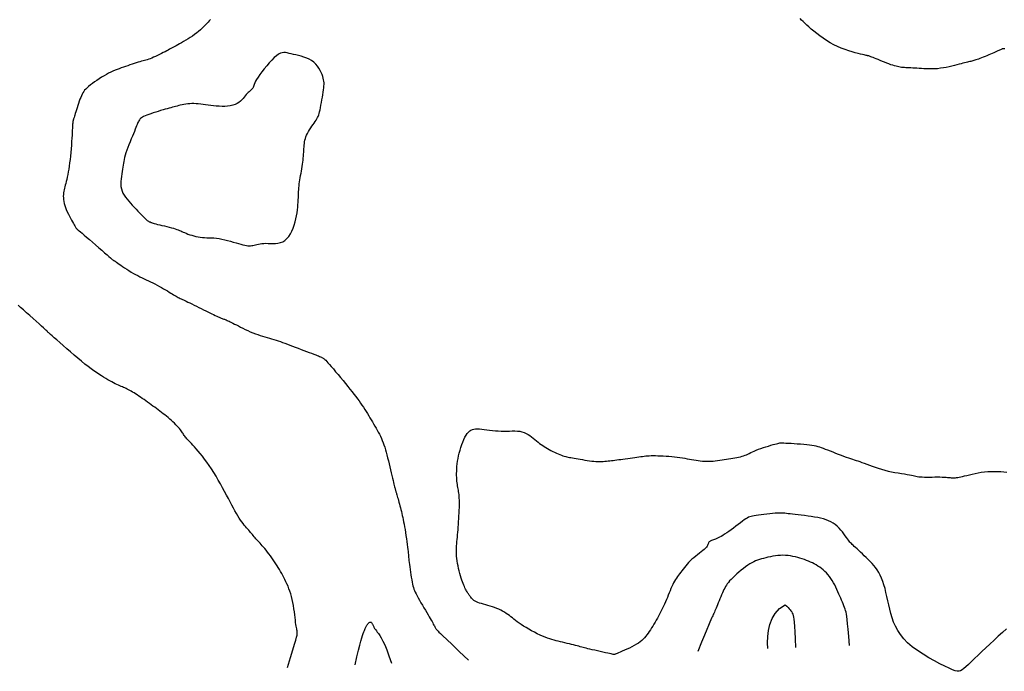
# Model space of a CAD drawing. Header units: millimetres. Extents: x 32690613 to 32693367, y 5343692 to 5344708.
# Tile 322 of 656: x 32692872 to 32692900, y 5343700 to 5343719. Entities that reach past the tile are written whole.
import ezdxf

# ---------------------------------------------------------------- set-up
doc = ezdxf.new("R2010")
doc.units = ezdxf.units.MM
doc.header["$LTSCALE"] = 20
for name, color, linetype in [('02-DGM_HL_493.00', 102, 'Continuous'), ('02-DGM_HL_493.50', 112, 'Continuous'), ('02-DGM_HL_494.00', 122, 'Continuous')]:
    doc.layers.add(name, color=color, linetype=linetype)

msp = doc.modelspace()

# ---------------------------------------------------------------- linework, layer by layer
at = {"layer": '02-DGM_HL_493.00', "elevation": 493, "flags": 128}
for points in [[(32692893.551, 5343701.006), (32692893.548, 5343701.177), (32692893.554, 5343701.354), (32692893.574, 5343701.532), (32692893.614, 5343701.707), (32692893.677, 5343701.874), (32692893.769, 5343702.027), (32692893.894, 5343702.163), (32692894.057, 5343702.277)], [(32692894.057, 5343702.277), (32692894.103, 5343702.235), (32692894.141, 5343702.197), (32692894.174, 5343702.162), (32692894.202, 5343702.13), (32692894.225, 5343702.099), (32692894.245, 5343702.069), (32692894.261, 5343702.037), (32692894.276, 5343702.004), (32692894.288, 5343701.967), (32692894.299, 5343701.919), (32692894.309, 5343701.855), (32692894.318, 5343701.767), (32692894.327, 5343701.648), (32692894.336, 5343701.492), (32692894.346, 5343701.291), (32692894.356, 5343701.038)], [(32692881.616, 5343700.54), (32692881.665, 5343700.769), (32692881.708, 5343700.957), (32692881.745, 5343701.107), (32692881.777, 5343701.226), (32692881.804, 5343701.319), (32692881.828, 5343701.39), (32692881.847, 5343701.445), (32692881.864, 5343701.489), (32692881.879, 5343701.526), (32692881.892, 5343701.558), (32692881.903, 5343701.586), (32692881.913, 5343701.61), (32692881.923, 5343701.631), (32692881.933, 5343701.651), (32692881.942, 5343701.669), (32692881.953, 5343701.686), (32692881.965, 5343701.704), (32692881.977, 5343701.721), (32692881.99, 5343701.737), (32692882.004, 5343701.751), (32692882.018, 5343701.762), (32692882.032, 5343701.77), (32692882.045, 5343701.774), (32692882.058, 5343701.774), (32692882.071, 5343701.768), (32692882.083, 5343701.758), (32692882.094, 5343701.745), (32692882.104, 5343701.728), (32692882.114, 5343701.71), (32692882.124, 5343701.692), (32692882.132, 5343701.673), (32692882.141, 5343701.655), (32692882.148, 5343701.639), (32692882.156, 5343701.624), (32692882.165, 5343701.609), (32692882.176, 5343701.592), (32692882.189, 5343701.572), (32692882.206, 5343701.548), (32692882.227, 5343701.519), (32692882.253, 5343701.484), (32692882.284, 5343701.441), (32692882.321, 5343701.386), (32692882.364, 5343701.316), (32692882.412, 5343701.225), (32692882.466, 5343701.111), (32692882.525, 5343700.968), (32692882.59, 5343700.793), (32692882.66, 5343700.581)]]:
    msp.add_lwpolyline(points, dxfattribs=at)
at = {"layer": '02-DGM_HL_493.50', "elevation": 493.5, "flags": 128}
for points in [[(32692877.422, 5343719.216), (32692877.389, 5343719.18), (32692877.354, 5343719.143), (32692877.316, 5343719.102), (32692877.275, 5343719.06), (32692877.231, 5343719.016), (32692877.185, 5343718.97), (32692877.135, 5343718.924), (32692877.082, 5343718.878), (32692877.026, 5343718.832), (32692876.966, 5343718.786), (32692876.904, 5343718.742), (32692876.84, 5343718.699), (32692876.775, 5343718.657), (32692876.71, 5343718.618), (32692876.647, 5343718.581), (32692876.586, 5343718.546), (32692876.53, 5343718.515), (32692876.478, 5343718.486), (32692876.432, 5343718.461), (32692876.39, 5343718.438), (32692876.352, 5343718.417), (32692876.316, 5343718.397), (32692876.28, 5343718.378), (32692876.243, 5343718.358), (32692876.203, 5343718.337), (32692876.16, 5343718.315), (32692876.112, 5343718.289), (32692876.06, 5343718.262), (32692876.005, 5343718.234), (32692875.948, 5343718.206), (32692875.891, 5343718.178), (32692875.835, 5343718.151), (32692875.78, 5343718.126), (32692875.729, 5343718.104), (32692875.682, 5343718.086), (32692875.638, 5343718.07), (32692875.596, 5343718.057), (32692875.555, 5343718.045), (32692875.514, 5343718.033), (32692875.473, 5343718.022), (32692875.428, 5343718.01), (32692875.381, 5343717.997), (32692875.329, 5343717.981), (32692875.273, 5343717.964), (32692875.215, 5343717.946), (32692875.154, 5343717.926), (32692875.092, 5343717.905), (32692875.029, 5343717.884), (32692874.966, 5343717.862), (32692874.904, 5343717.84), (32692874.843, 5343717.819), (32692874.782, 5343717.797), (32692874.723, 5343717.774), (32692874.663, 5343717.75), (32692874.602, 5343717.724), (32692874.541, 5343717.696), (32692874.477, 5343717.664), (32692874.412, 5343717.629), (32692874.344, 5343717.591), (32692874.274, 5343717.549), (32692874.204, 5343717.505), (32692874.136, 5343717.459), (32692874.069, 5343717.414), (32692874.007, 5343717.368), (32692873.949, 5343717.325), (32692873.898, 5343717.283), (32692873.853, 5343717.245), (32692873.816, 5343717.208), (32692873.783, 5343717.172), (32692873.755, 5343717.137), (32692873.731, 5343717.099), (32692873.709, 5343717.059), (32692873.688, 5343717.015), (32692873.668, 5343716.966), (32692873.647, 5343716.911), (32692873.626, 5343716.852), (32692873.605, 5343716.79), (32692873.584, 5343716.727), (32692873.564, 5343716.664), (32692873.546, 5343716.604), (32692873.528, 5343716.548), (32692873.513, 5343716.497), (32692873.499, 5343716.454), (32692873.488, 5343716.418), (32692873.478, 5343716.388), (32692873.47, 5343716.363), (32692873.463, 5343716.342), (32692873.457, 5343716.325), (32692873.453, 5343716.311), (32692873.45, 5343716.298), (32692873.447, 5343716.288), (32692873.445, 5343716.278), (32692873.443, 5343716.269), (32692873.442, 5343716.26), (32692873.441, 5343716.252), (32692873.44, 5343716.245), (32692873.439, 5343716.238), (32692873.439, 5343716.23), (32692873.438, 5343716.222), (32692873.437, 5343716.213), (32692873.436, 5343716.199), (32692873.435, 5343716.181), (32692873.434, 5343716.155), (32692873.432, 5343716.121), (32692873.429, 5343716.077), (32692873.426, 5343716.021), (32692873.422, 5343715.952), (32692873.418, 5343715.871), (32692873.412, 5343715.781), (32692873.406, 5343715.684), (32692873.399, 5343715.582), (32692873.391, 5343715.478), (32692873.382, 5343715.372), (32692873.372, 5343715.268), (32692873.361, 5343715.167), (32692873.349, 5343715.071), (32692873.336, 5343714.978), (32692873.322, 5343714.89), (32692873.308, 5343714.807), (32692873.294, 5343714.729), (32692873.279, 5343714.657), (32692873.264, 5343714.591), (32692873.249, 5343714.531), (32692873.235, 5343714.476), (32692873.221, 5343714.425), (32692873.208, 5343714.378), (32692873.196, 5343714.333), (32692873.186, 5343714.289), (32692873.178, 5343714.246), (32692873.171, 5343714.202), (32692873.167, 5343714.156), (32692873.165, 5343714.108), (32692873.167, 5343714.059), (32692873.171, 5343714.008), (32692873.179, 5343713.954), (32692873.191, 5343713.898), (32692873.207, 5343713.84), (32692873.228, 5343713.78), (32692873.252, 5343713.717), (32692873.281, 5343713.653), (32692873.311, 5343713.589), (32692873.343, 5343713.527), (32692873.375, 5343713.467), (32692873.406, 5343713.411), (32692873.434, 5343713.361), (32692873.459, 5343713.316), (32692873.48, 5343713.28), (32692873.496, 5343713.25), (32692873.51, 5343713.226), (32692873.52, 5343713.208), (32692873.529, 5343713.193), (32692873.536, 5343713.181), (32692873.543, 5343713.172), (32692873.55, 5343713.164), (32692873.557, 5343713.157), (32692873.567, 5343713.148), (32692873.581, 5343713.136), (32692873.6, 5343713.12), (32692873.627, 5343713.098), (32692873.662, 5343713.069), (32692873.709, 5343713.03), (32692873.767, 5343712.981), (32692873.839, 5343712.92), (32692873.921, 5343712.849), (32692874.009, 5343712.773), (32692874.101, 5343712.694), (32692874.193, 5343712.614), (32692874.281, 5343712.538), (32692874.361, 5343712.469), (32692874.43, 5343712.408), (32692874.485, 5343712.36), (32692874.528, 5343712.323), (32692874.56, 5343712.295), (32692874.583, 5343712.275), (32692874.598, 5343712.262), (32692874.608, 5343712.253), (32692874.615, 5343712.248), (32692874.619, 5343712.245), (32692874.624, 5343712.242), (32692874.629, 5343712.239), (32692874.637, 5343712.235), (32692874.647, 5343712.229), (32692874.662, 5343712.22), (32692874.682, 5343712.207), (32692874.708, 5343712.19), (32692874.74, 5343712.167), (32692874.781, 5343712.139), (32692874.829, 5343712.106), (32692874.882, 5343712.07), (32692874.94, 5343712.03), (32692875.001, 5343711.99), (32692875.065, 5343711.949), (32692875.13, 5343711.909), (32692875.194, 5343711.871), (32692875.257, 5343711.837), (32692875.32, 5343711.804), (32692875.381, 5343711.774), (32692875.443, 5343711.745), (32692875.504, 5343711.717), (32692875.565, 5343711.688), (32692875.627, 5343711.659), (32692875.69, 5343711.629), (32692875.753, 5343711.597), (32692875.817, 5343711.563), (32692875.881, 5343711.529), (32692875.945, 5343711.494), (32692876.006, 5343711.459), (32692876.066, 5343711.425), (32692876.123, 5343711.391), (32692876.177, 5343711.36), (32692876.227, 5343711.33), (32692876.273, 5343711.302), (32692876.316, 5343711.276), (32692876.356, 5343711.253), (32692876.393, 5343711.231), (32692876.428, 5343711.21), (32692876.46, 5343711.192), (32692876.491, 5343711.175), (32692876.521, 5343711.16), (32692876.55, 5343711.145), (32692876.579, 5343711.131), (32692876.611, 5343711.116), (32692876.645, 5343711.101), (32692876.682, 5343711.083), (32692876.725, 5343711.063), (32692876.773, 5343711.041), (32692876.827, 5343711.014), (32692876.887, 5343710.985), (32692876.952, 5343710.953), (32692877.019, 5343710.92), (32692877.087, 5343710.886), (32692877.156, 5343710.852), (32692877.224, 5343710.818), (32692877.289, 5343710.786), (32692877.351, 5343710.755), (32692877.409, 5343710.726), (32692877.464, 5343710.7), (32692877.515, 5343710.675), (32692877.561, 5343710.653), (32692877.604, 5343710.633), (32692877.643, 5343710.615), (32692877.678, 5343710.599), (32692877.71, 5343710.586), (32692877.737, 5343710.575), (32692877.763, 5343710.565), (32692877.786, 5343710.556), (32692877.809, 5343710.548), (32692877.831, 5343710.54), (32692877.854, 5343710.531), (32692877.877, 5343710.521), (32692877.903, 5343710.51), (32692877.931, 5343710.498), (32692877.961, 5343710.484), (32692877.995, 5343710.467), (32692878.033, 5343710.449), (32692878.075, 5343710.428), (32692878.122, 5343710.404), (32692878.175, 5343710.378), (32692878.233, 5343710.348), (32692878.295, 5343710.316), (32692878.362, 5343710.283), (32692878.432, 5343710.249), (32692878.504, 5343710.215), (32692878.577, 5343710.182), (32692878.65, 5343710.151), (32692878.723, 5343710.122), (32692878.794, 5343710.096), (32692878.864, 5343710.073), (32692878.932, 5343710.052), (32692878.999, 5343710.032), (32692879.065, 5343710.014), (32692879.13, 5343709.996), (32692879.194, 5343709.977), (32692879.258, 5343709.958), (32692879.321, 5343709.938), (32692879.384, 5343709.917), (32692879.448, 5343709.894), (32692879.513, 5343709.87), (32692879.58, 5343709.845), (32692879.65, 5343709.818), (32692879.723, 5343709.791), (32692879.799, 5343709.762), (32692879.879, 5343709.732), (32692879.961, 5343709.702), (32692880.045, 5343709.671), (32692880.128, 5343709.641), (32692880.208, 5343709.612), (32692880.283, 5343709.584), (32692880.353, 5343709.559), (32692880.416, 5343709.535), (32692880.469, 5343709.515), (32692880.514, 5343709.497), (32692880.552, 5343709.481), (32692880.584, 5343709.468), (32692880.61, 5343709.456), (32692880.633, 5343709.445), (32692880.652, 5343709.435), (32692880.668, 5343709.426), (32692880.684, 5343709.417), (32692880.7, 5343709.407), (32692880.717, 5343709.393), (32692880.737, 5343709.376), (32692880.76, 5343709.353), (32692880.79, 5343709.322), (32692880.825, 5343709.283), (32692880.869, 5343709.234), (32692880.921, 5343709.173), (32692880.981, 5343709.102), (32692881.047, 5343709.024), (32692881.116, 5343708.941), (32692881.188, 5343708.854), (32692881.26, 5343708.766), (32692881.331, 5343708.679), (32692881.399, 5343708.595), (32692881.462, 5343708.516), (32692881.522, 5343708.442), (32692881.577, 5343708.371), (32692881.628, 5343708.303), (32692881.677, 5343708.239), (32692881.723, 5343708.176), (32692881.767, 5343708.114), (32692881.809, 5343708.053), (32692881.85, 5343707.992), (32692881.89, 5343707.931), (32692881.929, 5343707.87), (32692881.966, 5343707.81), (32692882.004, 5343707.749), (32692882.04, 5343707.689), (32692882.076, 5343707.629), (32692882.112, 5343707.569), (32692882.147, 5343707.51), (32692882.182, 5343707.451), (32692882.216, 5343707.393), (32692882.249, 5343707.334), (32692882.281, 5343707.275), (32692882.312, 5343707.215), (32692882.342, 5343707.155), (32692882.37, 5343707.094), (32692882.396, 5343707.032), (32692882.421, 5343706.968), (32692882.444, 5343706.903), (32692882.466, 5343706.835), (32692882.488, 5343706.765), (32692882.509, 5343706.691), (32692882.53, 5343706.614), (32692882.551, 5343706.533), (32692882.573, 5343706.447), (32692882.594, 5343706.359), (32692882.616, 5343706.27), (32692882.637, 5343706.182), (32692882.657, 5343706.097), (32692882.675, 5343706.016), (32692882.693, 5343705.941), (32692882.708, 5343705.874), (32692882.722, 5343705.817), (32692882.734, 5343705.769), (32692882.744, 5343705.728), (32692882.753, 5343705.694), (32692882.76, 5343705.665), (32692882.767, 5343705.641), (32692882.773, 5343705.62), (32692882.778, 5343705.601), (32692882.783, 5343705.583), (32692882.788, 5343705.566), (32692882.793, 5343705.548), (32692882.799, 5343705.528), (32692882.805, 5343705.507), (32692882.812, 5343705.483), (32692882.82, 5343705.454), (32692882.829, 5343705.422), (32692882.84, 5343705.384), (32692882.852, 5343705.341), (32692882.865, 5343705.295), (32692882.878, 5343705.245), (32692882.893, 5343705.193), (32692882.907, 5343705.139), (32692882.922, 5343705.084), (32692882.936, 5343705.029), (32692882.95, 5343704.974), (32692882.963, 5343704.918), (32692882.976, 5343704.862), (32692882.989, 5343704.803), (32692883.002, 5343704.742), (32692883.015, 5343704.676), (32692883.028, 5343704.606), (32692883.041, 5343704.531), (32692883.055, 5343704.45), (32692883.069, 5343704.364), (32692883.082, 5343704.277), (32692883.095, 5343704.189), (32692883.108, 5343704.104), (32692883.119, 5343704.022), (32692883.128, 5343703.947), (32692883.137, 5343703.88), (32692883.143, 5343703.822), (32692883.148, 5343703.772), (32692883.152, 5343703.728), (32692883.155, 5343703.687), (32692883.158, 5343703.647), (32692883.162, 5343703.604), (32692883.167, 5343703.557), (32692883.173, 5343703.504), (32692883.18, 5343703.442), (32692883.19, 5343703.373), (32692883.2, 5343703.299), (32692883.212, 5343703.223), (32692883.224, 5343703.146), (32692883.236, 5343703.07), (32692883.249, 5343702.998), (32692883.261, 5343702.933), (32692883.272, 5343702.874), (32692883.284, 5343702.822), (32692883.297, 5343702.774), (32692883.312, 5343702.729), (32692883.329, 5343702.684), (32692883.349, 5343702.638), (32692883.373, 5343702.588), (32692883.402, 5343702.533), (32692883.436, 5343702.472), (32692883.474, 5343702.406), (32692883.515, 5343702.335), (32692883.558, 5343702.263), (32692883.602, 5343702.19), (32692883.644, 5343702.119), (32692883.685, 5343702.05), (32692883.723, 5343701.986), (32692883.757, 5343701.928), (32692883.787, 5343701.876), (32692883.813, 5343701.829), (32692883.836, 5343701.787), (32692883.857, 5343701.75), (32692883.874, 5343701.717), (32692883.89, 5343701.688), (32692883.904, 5343701.662), (32692883.916, 5343701.64), (32692883.928, 5343701.619), (32692883.938, 5343701.601), (32692883.949, 5343701.585), (32692883.959, 5343701.57), (32692883.97, 5343701.555), (32692883.982, 5343701.541), (32692883.995, 5343701.527), (32692884.01, 5343701.511), (32692884.036, 5343701.486), (32692884.081, 5343701.443), (32692884.153, 5343701.374), (32692884.261, 5343701.271), (32692884.415, 5343701.124), (32692884.622, 5343700.926), (32692884.891, 5343700.668)], [(32692900.409, 5343718.376), (32692900.396, 5343718.376), (32692900.384, 5343718.375), (32692900.37, 5343718.374), (32692900.356, 5343718.371), (32692900.34, 5343718.367), (32692900.323, 5343718.362), (32692900.305, 5343718.355), (32692900.284, 5343718.346), (32692900.262, 5343718.336), (32692900.236, 5343718.324), (32692900.207, 5343718.31), (32692900.175, 5343718.295), (32692900.138, 5343718.278), (32692900.097, 5343718.259), (32692900.051, 5343718.238), (32692900.001, 5343718.217), (32692899.948, 5343718.194), (32692899.894, 5343718.172), (32692899.841, 5343718.15), (32692899.788, 5343718.129), (32692899.738, 5343718.109), (32692899.691, 5343718.091), (32692899.65, 5343718.076), (32692899.612, 5343718.062), (32692899.578, 5343718.051), (32692899.547, 5343718.041), (32692899.517, 5343718.032), (32692899.488, 5343718.024), (32692899.46, 5343718.016), (32692899.43, 5343718.009), (32692899.399, 5343718.001), (32692899.366, 5343717.993), (32692899.33, 5343717.984), (32692899.291, 5343717.975), (32692899.247, 5343717.964), (32692899.199, 5343717.952), (32692899.146, 5343717.939), (32692899.088, 5343717.924), (32692899.023, 5343717.907), (32692898.952, 5343717.889), (32692898.877, 5343717.871), (32692898.799, 5343717.853), (32692898.718, 5343717.835), (32692898.635, 5343717.82), (32692898.551, 5343717.807), (32692898.467, 5343717.797), (32692898.384, 5343717.791), (32692898.303, 5343717.789), (32692898.223, 5343717.789), (32692898.146, 5343717.791), (32692898.071, 5343717.794), (32692897.999, 5343717.799), (32692897.931, 5343717.803), (32692897.866, 5343717.808), (32692897.805, 5343717.811), (32692897.749, 5343717.814), (32692897.695, 5343717.817), (32692897.645, 5343717.819), (32692897.597, 5343717.822), (32692897.552, 5343717.824), (32692897.509, 5343717.827), (32692897.467, 5343717.83), (32692897.427, 5343717.835), (32692897.388, 5343717.84), (32692897.348, 5343717.847), (32692897.307, 5343717.856), (32692897.264, 5343717.867), (32692897.219, 5343717.88), (32692897.17, 5343717.895), (32692897.117, 5343717.913), (32692897.059, 5343717.934), (32692896.998, 5343717.958), (32692896.935, 5343717.983), (32692896.871, 5343718.008), (32692896.809, 5343718.034), (32692896.749, 5343718.058), (32692896.694, 5343718.081), (32692896.645, 5343718.101), (32692896.603, 5343718.118), (32692896.567, 5343718.132), (32692896.538, 5343718.143), (32692896.513, 5343718.152), (32692896.493, 5343718.159), (32692896.477, 5343718.164), (32692896.463, 5343718.168), (32692896.452, 5343718.171), (32692896.441, 5343718.173), (32692896.43, 5343718.175), (32692896.416, 5343718.178), (32692896.397, 5343718.182), (32692896.372, 5343718.187), (32692896.338, 5343718.195), (32692896.295, 5343718.205), (32692896.238, 5343718.219), (32692896.168, 5343718.237), (32692896.086, 5343718.258), (32692895.994, 5343718.284), (32692895.894, 5343718.315), (32692895.789, 5343718.351), (32692895.68, 5343718.392), (32692895.57, 5343718.439), (32692895.461, 5343718.491), (32692895.354, 5343718.549), (32692895.251, 5343718.612), (32692895.153, 5343718.678), (32692895.059, 5343718.745), (32692894.971, 5343718.813), (32692894.889, 5343718.88), (32692894.813, 5343718.944), (32692894.744, 5343719.004), (32692894.683, 5343719.059), (32692894.628, 5343719.11), (32692894.579, 5343719.158), (32692894.532, 5343719.205), (32692894.488, 5343719.253)], [(32692879.658, 5343700.463), (32692879.744, 5343700.746), (32692879.811, 5343700.966), (32692879.86, 5343701.132), (32692879.895, 5343701.253), (32692879.917, 5343701.338), (32692879.929, 5343701.396), (32692879.935, 5343701.435), (32692879.936, 5343701.464), (32692879.934, 5343701.49), (32692879.931, 5343701.517), (32692879.926, 5343701.546), (32692879.92, 5343701.577), (32692879.913, 5343701.613), (32692879.906, 5343701.655), (32692879.897, 5343701.704), (32692879.889, 5343701.761), (32692879.881, 5343701.828), (32692879.872, 5343701.903), (32692879.862, 5343701.985), (32692879.852, 5343702.071), (32692879.84, 5343702.16), (32692879.826, 5343702.25), (32692879.81, 5343702.34), (32692879.792, 5343702.427), (32692879.772, 5343702.511), (32692879.749, 5343702.591), (32692879.724, 5343702.667), (32692879.697, 5343702.74), (32692879.669, 5343702.81), (32692879.639, 5343702.877), (32692879.609, 5343702.941), (32692879.579, 5343703.004), (32692879.548, 5343703.064), (32692879.518, 5343703.123), (32692879.486, 5343703.181), (32692879.454, 5343703.237), (32692879.421, 5343703.294), (32692879.388, 5343703.35), (32692879.352, 5343703.406), (32692879.316, 5343703.463), (32692879.278, 5343703.52), (32692879.238, 5343703.578), (32692879.198, 5343703.636), (32692879.157, 5343703.693), (32692879.116, 5343703.748), (32692879.076, 5343703.801), (32692879.036, 5343703.852), (32692878.998, 5343703.9), (32692878.961, 5343703.944), (32692878.925, 5343703.985), (32692878.891, 5343704.023), (32692878.859, 5343704.059), (32692878.828, 5343704.093), (32692878.798, 5343704.125), (32692878.769, 5343704.156), (32692878.742, 5343704.186), (32692878.715, 5343704.216), (32692878.689, 5343704.246), (32692878.664, 5343704.277), (32692878.639, 5343704.307), (32692878.614, 5343704.338), (32692878.587, 5343704.369), (32692878.56, 5343704.401), (32692878.532, 5343704.434), (32692878.502, 5343704.468), (32692878.47, 5343704.504), (32692878.437, 5343704.542), (32692878.403, 5343704.583), (32692878.367, 5343704.627), (32692878.33, 5343704.676), (32692878.292, 5343704.729), (32692878.254, 5343704.787), (32692878.214, 5343704.851), (32692878.173, 5343704.92), (32692878.131, 5343704.996), (32692878.087, 5343705.076), (32692878.042, 5343705.162), (32692877.994, 5343705.253), (32692877.943, 5343705.349), (32692877.89, 5343705.45), (32692877.834, 5343705.556), (32692877.774, 5343705.665), (32692877.713, 5343705.776), (32692877.65, 5343705.887), (32692877.585, 5343705.998), (32692877.52, 5343706.107), (32692877.453, 5343706.212), (32692877.387, 5343706.312), (32692877.321, 5343706.407), (32692877.256, 5343706.495), (32692877.192, 5343706.577), (32692877.13, 5343706.653), (32692877.071, 5343706.723), (32692877.015, 5343706.786), (32692876.963, 5343706.844), (32692876.915, 5343706.896), (32692876.872, 5343706.941), (32692876.834, 5343706.982), (32692876.8, 5343707.018), (32692876.77, 5343707.05), (32692876.743, 5343707.08), (32692876.719, 5343707.107), (32692876.698, 5343707.132), (32692876.679, 5343707.156), (32692876.662, 5343707.181), (32692876.646, 5343707.205), (32692876.63, 5343707.23), (32692876.613, 5343707.256), (32692876.595, 5343707.284), (32692876.575, 5343707.312), (32692876.553, 5343707.343), (32692876.526, 5343707.376), (32692876.496, 5343707.412), (32692876.461, 5343707.449), (32692876.423, 5343707.489), (32692876.382, 5343707.529), (32692876.339, 5343707.57), (32692876.295, 5343707.612), (32692876.248, 5343707.653), (32692876.202, 5343707.693), (32692876.154, 5343707.732), (32692876.107, 5343707.771), (32692876.059, 5343707.808), (32692876.011, 5343707.845), (32692875.962, 5343707.882), (32692875.913, 5343707.918), (32692875.863, 5343707.955), (32692875.812, 5343707.992), (32692875.761, 5343708.03), (32692875.709, 5343708.067), (32692875.657, 5343708.105), (32692875.604, 5343708.143), (32692875.552, 5343708.18), (32692875.501, 5343708.217), (32692875.45, 5343708.252), (32692875.4, 5343708.287), (32692875.352, 5343708.319), (32692875.304, 5343708.351), (32692875.258, 5343708.38), (32692875.214, 5343708.408), (32692875.171, 5343708.434), (32692875.13, 5343708.458), (32692875.09, 5343708.481), (32692875.052, 5343708.501), (32692875.016, 5343708.52), (32692874.981, 5343708.537), (32692874.947, 5343708.553), (32692874.912, 5343708.568), (32692874.877, 5343708.583), (32692874.841, 5343708.599), (32692874.802, 5343708.616), (32692874.762, 5343708.634), (32692874.718, 5343708.655), (32692874.671, 5343708.677), (32692874.621, 5343708.702), (32692874.568, 5343708.729), (32692874.512, 5343708.758), (32692874.454, 5343708.79), (32692874.394, 5343708.825), (32692874.331, 5343708.863), (32692874.266, 5343708.904), (32692874.197, 5343708.948), (32692874.126, 5343708.997), (32692874.05, 5343709.05), (32692873.97, 5343709.109), (32692873.884, 5343709.174), (32692873.793, 5343709.246), (32692873.695, 5343709.325), (32692873.59, 5343709.411), (32692873.482, 5343709.503), (32692873.372, 5343709.597), (32692873.263, 5343709.69), (32692873.159, 5343709.781), (32692873.063, 5343709.866), (32692872.976, 5343709.942), (32692872.902, 5343710.007), (32692872.844, 5343710.059), (32692872.799, 5343710.099), (32692872.766, 5343710.128), (32692872.743, 5343710.148), (32692872.728, 5343710.162), (32692872.719, 5343710.17), (32692872.715, 5343710.174), (32692872.712, 5343710.177), (32692872.71, 5343710.18), (32692872.705, 5343710.185), (32692872.697, 5343710.193), (32692872.684, 5343710.206), (32692872.663, 5343710.226), (32692872.632, 5343710.255), (32692872.589, 5343710.294), (32692872.533, 5343710.345), (32692872.463, 5343710.409), (32692872.381, 5343710.483), (32692872.291, 5343710.563), (32692872.196, 5343710.647), (32692872.102, 5343710.732), (32692872.011, 5343710.812), (32692871.928, 5343710.886), (32692871.855, 5343710.949)], [(32692895.919, 5343701.099), (32692895.896, 5343701.36), (32692895.878, 5343701.566), (32692895.864, 5343701.726), (32692895.851, 5343701.848), (32692895.841, 5343701.939), (32692895.83, 5343702.007), (32692895.82, 5343702.06), (32692895.807, 5343702.106), (32692895.793, 5343702.152), (32692895.776, 5343702.199), (32692895.758, 5343702.248), (32692895.737, 5343702.298), (32692895.715, 5343702.35), (32692895.691, 5343702.405), (32692895.666, 5343702.462), (32692895.639, 5343702.522), (32692895.612, 5343702.585), (32692895.583, 5343702.65), (32692895.553, 5343702.717), (32692895.522, 5343702.784), (32692895.489, 5343702.85), (32692895.454, 5343702.915), (32692895.417, 5343702.978), (32692895.379, 5343703.039), (32692895.338, 5343703.095), (32692895.295, 5343703.148), (32692895.25, 5343703.197), (32692895.204, 5343703.243), (32692895.156, 5343703.286), (32692895.106, 5343703.325), (32692895.056, 5343703.362), (32692895.004, 5343703.397), (32692894.952, 5343703.429), (32692894.898, 5343703.459), (32692894.844, 5343703.487), (32692894.788, 5343703.513), (32692894.731, 5343703.538), (32692894.672, 5343703.561), (32692894.611, 5343703.583), (32692894.549, 5343703.604), (32692894.485, 5343703.625), (32692894.418, 5343703.644), (32692894.351, 5343703.661), (32692894.281, 5343703.677), (32692894.211, 5343703.69), (32692894.139, 5343703.699), (32692894.067, 5343703.706), (32692893.993, 5343703.708), (32692893.919, 5343703.706), (32692893.845, 5343703.7), (32692893.772, 5343703.691), (32692893.699, 5343703.68), (32692893.628, 5343703.666), (32692893.559, 5343703.651), (32692893.492, 5343703.634), (32692893.428, 5343703.618), (32692893.368, 5343703.601), (32692893.311, 5343703.583), (32692893.255, 5343703.564), (32692893.2, 5343703.543), (32692893.146, 5343703.519), (32692893.09, 5343703.491), (32692893.034, 5343703.459), (32692892.974, 5343703.421), (32692892.912, 5343703.378), (32692892.848, 5343703.329), (32692892.783, 5343703.277), (32692892.719, 5343703.223), (32692892.656, 5343703.168), (32692892.597, 5343703.113), (32692892.542, 5343703.06), (32692892.493, 5343703.01), (32692892.45, 5343702.964), (32692892.414, 5343702.922), (32692892.382, 5343702.881), (32692892.355, 5343702.841), (32692892.33, 5343702.802), (32692892.307, 5343702.76), (32692892.286, 5343702.717), (32692892.264, 5343702.669), (32692892.241, 5343702.618), (32692892.217, 5343702.562), (32692892.193, 5343702.505), (32692892.169, 5343702.446), (32692892.145, 5343702.388), (32692892.122, 5343702.33), (32692892.099, 5343702.276), (32692892.078, 5343702.225), (32692892.059, 5343702.179), (32692892.041, 5343702.137), (32692892.024, 5343702.098), (32692892.008, 5343702.062), (32692891.992, 5343702.027), (32692891.977, 5343701.993), (32692891.961, 5343701.958), (32692891.944, 5343701.922), (32692891.926, 5343701.883), (32692891.904, 5343701.835), (32692891.875, 5343701.77), (32692891.837, 5343701.68), (32692891.786, 5343701.558), (32692891.719, 5343701.397), (32692891.634, 5343701.189), (32692891.527, 5343700.927)]]:
    msp.add_lwpolyline(points, dxfattribs=at)
at = {"layer": '02-DGM_HL_494.00', "elevation": 494, "flags": 128}
msp.add_lwpolyline([(32692880.207, 5343715.872), (32692880.232, 5343715.924), (32692880.262, 5343715.976), (32692880.294, 5343716.028), (32692880.327, 5343716.08), (32692880.362, 5343716.13), (32692880.396, 5343716.179), (32692880.428, 5343716.224), (32692880.457, 5343716.267), (32692880.482, 5343716.306), (32692880.504, 5343716.343), (32692880.524, 5343716.379), (32692880.541, 5343716.416), (32692880.556, 5343716.456), (32692880.57, 5343716.499), (32692880.583, 5343716.548), (32692880.596, 5343716.604), (32692880.61, 5343716.668), (32692880.623, 5343716.738), (32692880.637, 5343716.813), (32692880.65, 5343716.891), (32692880.663, 5343716.968), (32692880.674, 5343717.044), (32692880.685, 5343717.117), (32692880.694, 5343717.183), (32692880.701, 5343717.242), (32692880.707, 5343717.295), (32692880.71, 5343717.344), (32692880.71, 5343717.389), (32692880.706, 5343717.433), (32692880.7, 5343717.478), (32692880.689, 5343717.524), (32692880.673, 5343717.574), (32692880.653, 5343717.629), (32692880.628, 5343717.688), (32692880.597, 5343717.748), (32692880.561, 5343717.81), (32692880.518, 5343717.87), (32692880.47, 5343717.928), (32692880.415, 5343717.981), (32692880.352, 5343718.029), (32692880.283, 5343718.07), (32692880.209, 5343718.104), (32692880.131, 5343718.133), (32692880.052, 5343718.157), (32692879.973, 5343718.178), (32692879.896, 5343718.196), (32692879.824, 5343718.212), (32692879.757, 5343718.227), (32692879.698, 5343718.241), (32692879.644, 5343718.253), (32692879.594, 5343718.261), (32692879.547, 5343718.264), (32692879.499, 5343718.258), (32692879.45, 5343718.242), (32692879.396, 5343718.214), (32692879.338, 5343718.173), (32692879.272, 5343718.116), (32692879.201, 5343718.047), (32692879.127, 5343717.968), (32692879.053, 5343717.883), (32692878.981, 5343717.796), (32692878.913, 5343717.709), (32692878.853, 5343717.627), (32692878.801, 5343717.552), (32692878.761, 5343717.486), (32692878.73, 5343717.431), (32692878.708, 5343717.383), (32692878.691, 5343717.343), (32692878.679, 5343717.309), (32692878.668, 5343717.28), (32692878.658, 5343717.255), (32692878.647, 5343717.233), (32692878.632, 5343717.212), (32692878.614, 5343717.192), (32692878.593, 5343717.173), (32692878.57, 5343717.152), (32692878.545, 5343717.13), (32692878.518, 5343717.106), (32692878.49, 5343717.079), (32692878.461, 5343717.048), (32692878.432, 5343717.013), (32692878.401, 5343716.974), (32692878.367, 5343716.934), (32692878.331, 5343716.894), (32692878.29, 5343716.855), (32692878.245, 5343716.818), (32692878.193, 5343716.785), (32692878.135, 5343716.757), (32692878.07, 5343716.736), (32692877.999, 5343716.721), (32692877.922, 5343716.711), (32692877.842, 5343716.706), (32692877.76, 5343716.705), (32692877.676, 5343716.707), (32692877.593, 5343716.712), (32692877.511, 5343716.72), (32692877.432, 5343716.729), (32692877.356, 5343716.739), (32692877.282, 5343716.749), (32692877.21, 5343716.759), (32692877.141, 5343716.768), (32692877.073, 5343716.776), (32692877.008, 5343716.781), (32692876.945, 5343716.784), (32692876.883, 5343716.784), (32692876.823, 5343716.781), (32692876.765, 5343716.776), (32692876.709, 5343716.769), (32692876.654, 5343716.76), (32692876.602, 5343716.75), (32692876.552, 5343716.739), (32692876.505, 5343716.728), (32692876.459, 5343716.716), (32692876.415, 5343716.705), (32692876.371, 5343716.693), (32692876.326, 5343716.681), (32692876.279, 5343716.668), (32692876.23, 5343716.654), (32692876.176, 5343716.638), (32692876.117, 5343716.621), (32692876.052, 5343716.602), (32692875.983, 5343716.582), (32692875.912, 5343716.56), (32692875.84, 5343716.538), (32692875.769, 5343716.516), (32692875.7, 5343716.493), (32692875.637, 5343716.471), (32692875.58, 5343716.45), (32692875.532, 5343716.429), (32692875.49, 5343716.41), (32692875.456, 5343716.391), (32692875.427, 5343716.372), (32692875.403, 5343716.352), (32692875.383, 5343716.332), (32692875.367, 5343716.312), (32692875.352, 5343716.29), (32692875.339, 5343716.266), (32692875.327, 5343716.24), (32692875.315, 5343716.21), (32692875.301, 5343716.176), (32692875.287, 5343716.138), (32692875.269, 5343716.093), (32692875.249, 5343716.041), (32692875.225, 5343715.982), (32692875.197, 5343715.914), (32692875.166, 5343715.84), (32692875.132, 5343715.761), (32692875.098, 5343715.679), (32692875.063, 5343715.596), (32692875.031, 5343715.514), (32692875.002, 5343715.435), (32692874.976, 5343715.361), (32692874.956, 5343715.292), (32692874.94, 5343715.229), (32692874.927, 5343715.17), (32692874.917, 5343715.113), (32692874.908, 5343715.058), (32692874.9, 5343715.002), (32692874.892, 5343714.944), (32692874.883, 5343714.883), (32692874.872, 5343714.818), (32692874.86, 5343714.75), (32692874.849, 5343714.678), (32692874.839, 5343714.606), (32692874.833, 5343714.533), (32692874.831, 5343714.46), (32692874.835, 5343714.389), (32692874.847, 5343714.32), (32692874.866, 5343714.255), (32692874.893, 5343714.192), (32692874.927, 5343714.132), (32692874.966, 5343714.074), (32692875.011, 5343714.017), (32692875.059, 5343713.96), (32692875.109, 5343713.904), (32692875.162, 5343713.847), (32692875.216, 5343713.79), (32692875.27, 5343713.732), (32692875.323, 5343713.676), (32692875.374, 5343713.622), (32692875.422, 5343713.571), (32692875.467, 5343713.525), (32692875.508, 5343713.484), (32692875.543, 5343713.45), (32692875.572, 5343713.423), (32692875.595, 5343713.403), (32692875.614, 5343713.388), (32692875.629, 5343713.378), (32692875.64, 5343713.371), (32692875.65, 5343713.367), (32692875.659, 5343713.364), (32692875.666, 5343713.361), (32692875.675, 5343713.358), (32692875.685, 5343713.353), (32692875.697, 5343713.348), (32692875.714, 5343713.342), (32692875.735, 5343713.334), (32692875.763, 5343713.325), (32692875.798, 5343713.315), (32692875.842, 5343713.303), (32692875.895, 5343713.29), (32692875.956, 5343713.275), (32692876.021, 5343713.259), (32692876.091, 5343713.243), (32692876.16, 5343713.226), (32692876.229, 5343713.209), (32692876.294, 5343713.192), (32692876.353, 5343713.176), (32692876.404, 5343713.16), (32692876.45, 5343713.145), (32692876.49, 5343713.13), (32692876.527, 5343713.115), (32692876.563, 5343713.099), (32692876.598, 5343713.083), (32692876.636, 5343713.067), (32692876.677, 5343713.049), (32692876.723, 5343713.03), (32692876.773, 5343713.01), (32692876.826, 5343712.991), (32692876.883, 5343712.972), (32692876.943, 5343712.954), (32692877.004, 5343712.938), (32692877.066, 5343712.925), (32692877.129, 5343712.915), (32692877.192, 5343712.909), (32692877.255, 5343712.905), (32692877.319, 5343712.903), (32692877.385, 5343712.902), (32692877.453, 5343712.9), (32692877.523, 5343712.896), (32692877.596, 5343712.89), (32692877.673, 5343712.879), (32692877.753, 5343712.864), (32692877.836, 5343712.846), (32692877.92, 5343712.824), (32692878.004, 5343712.801), (32692878.086, 5343712.777), (32692878.164, 5343712.754), (32692878.238, 5343712.732), (32692878.305, 5343712.713), (32692878.364, 5343712.698), (32692878.417, 5343712.686), (32692878.464, 5343712.677), (32692878.506, 5343712.672), (32692878.545, 5343712.67), (32692878.582, 5343712.67), (32692878.618, 5343712.673), (32692878.653, 5343712.679), (32692878.69, 5343712.686), (32692878.729, 5343712.696), (32692878.77, 5343712.705), (32692878.814, 5343712.715), (32692878.86, 5343712.724), (32692878.911, 5343712.732), (32692878.966, 5343712.738), (32692879.026, 5343712.741), (32692879.091, 5343712.74), (32692879.16, 5343712.739), (32692879.232, 5343712.738), (32692879.304, 5343712.74), (32692879.377, 5343712.748), (32692879.448, 5343712.763), (32692879.515, 5343712.788), (32692879.579, 5343712.825), (32692879.637, 5343712.876), (32692879.689, 5343712.939), (32692879.736, 5343713.012), (32692879.778, 5343713.093), (32692879.815, 5343713.18), (32692879.847, 5343713.27), (32692879.874, 5343713.361), (32692879.897, 5343713.452), (32692879.915, 5343713.54), (32692879.93, 5343713.624), (32692879.941, 5343713.706), (32692879.95, 5343713.784), (32692879.957, 5343713.859), (32692879.961, 5343713.93), (32692879.965, 5343713.998), (32692879.968, 5343714.063), (32692879.971, 5343714.124), (32692879.973, 5343714.182), (32692879.976, 5343714.238), (32692879.98, 5343714.293), (32692879.984, 5343714.347), (32692879.989, 5343714.402), (32692879.996, 5343714.458), (32692880.003, 5343714.516), (32692880.012, 5343714.576), (32692880.023, 5343714.639), (32692880.034, 5343714.703), (32692880.045, 5343714.768), (32692880.057, 5343714.834), (32692880.068, 5343714.9), (32692880.079, 5343714.965), (32692880.089, 5343715.028), (32692880.097, 5343715.09), (32692880.104, 5343715.151), (32692880.11, 5343715.209), (32692880.115, 5343715.266), (32692880.12, 5343715.322), (32692880.123, 5343715.376), (32692880.127, 5343715.428), (32692880.13, 5343715.48), (32692880.133, 5343715.53), (32692880.137, 5343715.579), (32692880.142, 5343715.628), (32692880.148, 5343715.676), (32692880.158, 5343715.724), (32692880.17, 5343715.773), (32692880.186, 5343715.822)], close=True, dxfattribs=at)
msp.add_lwpolyline([(32692900.458, 5343701.577), (32692900.342, 5343701.471), (32692900.222, 5343701.362), (32692900.102, 5343701.251), (32692899.982, 5343701.139), (32692899.863, 5343701.028), (32692899.748, 5343700.919), (32692899.638, 5343700.815), (32692899.535, 5343700.718), (32692899.441, 5343700.628), (32692899.358, 5343700.549), (32692899.287, 5343700.482), (32692899.229, 5343700.428), (32692899.18, 5343700.387), (32692899.135, 5343700.361), (32692899.089, 5343700.349), (32692899.038, 5343700.35), (32692898.975, 5343700.366), (32692898.897, 5343700.396), (32692898.799, 5343700.44), (32692898.676, 5343700.498), (32692898.534, 5343700.569), (32692898.378, 5343700.651), (32692898.215, 5343700.743), (32692898.049, 5343700.843), (32692897.888, 5343700.949), (32692897.736, 5343701.061), (32692897.601, 5343701.176), (32692897.486, 5343701.292), (32692897.39, 5343701.411), (32692897.312, 5343701.531), (32692897.248, 5343701.652), (32692897.195, 5343701.775), (32692897.153, 5343701.898), (32692897.117, 5343702.021), (32692897.086, 5343702.145), (32692897.057, 5343702.269), (32692897.029, 5343702.392), (32692897.001, 5343702.512), (32692896.974, 5343702.63), (32692896.946, 5343702.743), (32692896.916, 5343702.851), (32692896.883, 5343702.953), (32692896.848, 5343703.047), (32692896.809, 5343703.133), (32692896.767, 5343703.211), (32692896.721, 5343703.283), (32692896.673, 5343703.35), (32692896.623, 5343703.413), (32692896.57, 5343703.472), (32692896.516, 5343703.529), (32692896.46, 5343703.585), (32692896.404, 5343703.64), (32692896.347, 5343703.695), (32692896.292, 5343703.748), (32692896.238, 5343703.8), (32692896.186, 5343703.848), (32692896.138, 5343703.892), (32692896.095, 5343703.932), (32692896.057, 5343703.967), (32692896.024, 5343703.997), (32692895.997, 5343704.022), (32692895.973, 5343704.045), (32692895.951, 5343704.068), (32692895.931, 5343704.091), (32692895.909, 5343704.116), (32692895.886, 5343704.146), (32692895.86, 5343704.182), (32692895.83, 5343704.225), (32692895.795, 5343704.274), (32692895.756, 5343704.327), (32692895.714, 5343704.383), (32692895.667, 5343704.44), (32692895.616, 5343704.495), (32692895.562, 5343704.548), (32692895.505, 5343704.596), (32692895.444, 5343704.639), (32692895.379, 5343704.676), (32692895.311, 5343704.708), (32692895.238, 5343704.736), (32692895.162, 5343704.76), (32692895.082, 5343704.781), (32692894.997, 5343704.8), (32692894.907, 5343704.816), (32692894.813, 5343704.832), (32692894.717, 5343704.845), (32692894.619, 5343704.858), (32692894.524, 5343704.87), (32692894.432, 5343704.88), (32692894.345, 5343704.89), (32692894.267, 5343704.898), (32692894.198, 5343704.906), (32692894.141, 5343704.913), (32692894.093, 5343704.919), (32692894.051, 5343704.924), (32692894.012, 5343704.928), (32692893.973, 5343704.931), (32692893.932, 5343704.931), (32692893.885, 5343704.93), (32692893.83, 5343704.928), (32692893.763, 5343704.923), (32692893.688, 5343704.916), (32692893.608, 5343704.908), (32692893.524, 5343704.899), (32692893.44, 5343704.89), (32692893.359, 5343704.88), (32692893.283, 5343704.87), (32692893.215, 5343704.861), (32692893.159, 5343704.853), (32692893.11, 5343704.844), (32692893.069, 5343704.834), (32692893.031, 5343704.822), (32692892.995, 5343704.807), (32692892.958, 5343704.787), (32692892.918, 5343704.762), (32692892.873, 5343704.731), (32692892.82, 5343704.692), (32692892.761, 5343704.648), (32692892.697, 5343704.6), (32692892.63, 5343704.549), (32692892.562, 5343704.498), (32692892.493, 5343704.447), (32692892.427, 5343704.399), (32692892.364, 5343704.355), (32692892.305, 5343704.317), (32692892.252, 5343704.283), (32692892.202, 5343704.255), (32692892.157, 5343704.23), (32692892.115, 5343704.21), (32692892.077, 5343704.192), (32692892.042, 5343704.178), (32692892.01, 5343704.165), (32692891.98, 5343704.154), (32692891.953, 5343704.145), (32692891.929, 5343704.136), (32692891.907, 5343704.127), (32692891.889, 5343704.118), (32692891.872, 5343704.109), (32692891.859, 5343704.098), (32692891.849, 5343704.087), (32692891.841, 5343704.073), (32692891.835, 5343704.057), (32692891.829, 5343704.039), (32692891.822, 5343704.018), (32692891.812, 5343703.996), (32692891.797, 5343703.97), (32692891.778, 5343703.943), (32692891.751, 5343703.912), (32692891.716, 5343703.879), (32692891.674, 5343703.844), (32692891.627, 5343703.806), (32692891.576, 5343703.766), (32692891.522, 5343703.724), (32692891.467, 5343703.681), (32692891.412, 5343703.636), (32692891.359, 5343703.591), (32692891.31, 5343703.544), (32692891.263, 5343703.497), (32692891.219, 5343703.449), (32692891.178, 5343703.401), (32692891.139, 5343703.354), (32692891.102, 5343703.307), (32692891.067, 5343703.262), (32692891.033, 5343703.217), (32692891.001, 5343703.174), (32692890.969, 5343703.132), (32692890.939, 5343703.09), (32692890.91, 5343703.047), (32692890.882, 5343703.003), (32692890.855, 5343702.958), (32692890.828, 5343702.909), (32692890.801, 5343702.858), (32692890.775, 5343702.802), (32692890.749, 5343702.743), (32692890.724, 5343702.682), (32692890.698, 5343702.619), (32692890.673, 5343702.554), (32692890.647, 5343702.489), (32692890.62, 5343702.424), (32692890.594, 5343702.36), (32692890.566, 5343702.297), (32692890.539, 5343702.235), (32692890.51, 5343702.175), (32692890.481, 5343702.116), (32692890.452, 5343702.057), (32692890.421, 5343701.999), (32692890.39, 5343701.941), (32692890.359, 5343701.884), (32692890.326, 5343701.826), (32692890.293, 5343701.769), (32692890.26, 5343701.713), (32692890.226, 5343701.658), (32692890.192, 5343701.604), (32692890.158, 5343701.552), (32692890.125, 5343701.502), (32692890.091, 5343701.453), (32692890.057, 5343701.408), (32692890.023, 5343701.364), (32692889.987, 5343701.322), (32692889.949, 5343701.282), (32692889.907, 5343701.243), (32692889.861, 5343701.205), (32692889.81, 5343701.168), (32692889.752, 5343701.131), (32692889.688, 5343701.094), (32692889.619, 5343701.057), (32692889.547, 5343701.022), (32692889.475, 5343700.988), (32692889.405, 5343700.957), (32692889.34, 5343700.929), (32692889.28, 5343700.904), (32692889.23, 5343700.883), (32692889.191, 5343700.866), (32692889.161, 5343700.854), (32692889.14, 5343700.845), (32692889.125, 5343700.839), (32692889.117, 5343700.835), (32692889.112, 5343700.834), (32692889.11, 5343700.833), (32692889.11, 5343700.833), (32692889.11, 5343700.833), (32692889.108, 5343700.833), (32692889.103, 5343700.834), (32692889.093, 5343700.836), (32692889.077, 5343700.84), (32692889.053, 5343700.845), (32692889.02, 5343700.852), (32692888.976, 5343700.862), (32692888.92, 5343700.874), (32692888.854, 5343700.888), (32692888.781, 5343700.904), (32692888.704, 5343700.921), (32692888.626, 5343700.939), (32692888.548, 5343700.957), (32692888.474, 5343700.973), (32692888.407, 5343700.989), (32692888.348, 5343701.004), (32692888.297, 5343701.016), (32692888.251, 5343701.028), (32692888.209, 5343701.04), (32692888.169, 5343701.051), (32692888.128, 5343701.061), (32692888.086, 5343701.073), (32692888.04, 5343701.085), (32692887.989, 5343701.098), (32692887.933, 5343701.112), (32692887.873, 5343701.127), (32692887.811, 5343701.142), (32692887.747, 5343701.157), (32692887.682, 5343701.173), (32692887.617, 5343701.189), (32692887.553, 5343701.204), (32692887.49, 5343701.219), (32692887.429, 5343701.234), (32692887.368, 5343701.25), (32692887.307, 5343701.267), (32692887.244, 5343701.287), (32692887.179, 5343701.309), (32692887.111, 5343701.335), (32692887.038, 5343701.365), (32692886.962, 5343701.4), (32692886.882, 5343701.438), (32692886.8, 5343701.48), (32692886.718, 5343701.523), (32692886.637, 5343701.568), (32692886.56, 5343701.614), (32692886.486, 5343701.659), (32692886.418, 5343701.703), (32692886.358, 5343701.744), (32692886.303, 5343701.784), (32692886.253, 5343701.823), (32692886.207, 5343701.859), (32692886.163, 5343701.895), (32692886.12, 5343701.929), (32692886.076, 5343701.962), (32692886.031, 5343701.995), (32692885.983, 5343702.027), (32692885.933, 5343702.058), (32692885.88, 5343702.088), (32692885.824, 5343702.118), (32692885.767, 5343702.145), (32692885.707, 5343702.172), (32692885.646, 5343702.196), (32692885.583, 5343702.218), (32692885.52, 5343702.239), (32692885.455, 5343702.257), (32692885.392, 5343702.275), (32692885.33, 5343702.291), (32692885.271, 5343702.308), (32692885.215, 5343702.324), (32692885.164, 5343702.342), (32692885.119, 5343702.36), (32692885.08, 5343702.381), (32692885.046, 5343702.402), (32692885.018, 5343702.425), (32692884.994, 5343702.448), (32692884.974, 5343702.471), (32692884.957, 5343702.494), (32692884.941, 5343702.516), (32692884.927, 5343702.537), (32692884.914, 5343702.556), (32692884.901, 5343702.575), (32692884.888, 5343702.594), (32692884.875, 5343702.612), (32692884.862, 5343702.632), (32692884.849, 5343702.653), (32692884.835, 5343702.676), (32692884.821, 5343702.703), (32692884.806, 5343702.732), (32692884.79, 5343702.765), (32692884.774, 5343702.802), (32692884.757, 5343702.842), (32692884.739, 5343702.887), (32692884.721, 5343702.937), (32692884.703, 5343702.991), (32692884.684, 5343703.05), (32692884.664, 5343703.115), (32692884.644, 5343703.183), (32692884.625, 5343703.254), (32692884.607, 5343703.327), (32692884.59, 5343703.401), (32692884.575, 5343703.475), (32692884.563, 5343703.547), (32692884.553, 5343703.616), (32692884.546, 5343703.682), (32692884.542, 5343703.746), (32692884.541, 5343703.807), (32692884.542, 5343703.866), (32692884.545, 5343703.925), (32692884.548, 5343703.984), (32692884.553, 5343704.044), (32692884.559, 5343704.106), (32692884.565, 5343704.17), (32692884.571, 5343704.237), (32692884.577, 5343704.305), (32692884.583, 5343704.376), (32692884.589, 5343704.449), (32692884.595, 5343704.525), (32692884.601, 5343704.603), (32692884.606, 5343704.683), (32692884.611, 5343704.764), (32692884.616, 5343704.847), (32692884.621, 5343704.93), (32692884.624, 5343705.012), (32692884.627, 5343705.091), (32692884.628, 5343705.167), (32692884.629, 5343705.238), (32692884.628, 5343705.304), (32692884.626, 5343705.363), (32692884.622, 5343705.417), (32692884.618, 5343705.466), (32692884.612, 5343705.511), (32692884.606, 5343705.553), (32692884.599, 5343705.594), (32692884.592, 5343705.634), (32692884.585, 5343705.675), (32692884.578, 5343705.716), (32692884.571, 5343705.76), (32692884.565, 5343705.805), (32692884.559, 5343705.853), (32692884.554, 5343705.904), (32692884.551, 5343705.958), (32692884.549, 5343706.015), (32692884.549, 5343706.075), (32692884.55, 5343706.14), (32692884.554, 5343706.208), (32692884.559, 5343706.279), (32692884.567, 5343706.353), (32692884.578, 5343706.429), (32692884.591, 5343706.508), (32692884.607, 5343706.588), (32692884.626, 5343706.669), (32692884.647, 5343706.751), (32692884.672, 5343706.832), (32692884.699, 5343706.911), (32692884.728, 5343706.988), (32692884.758, 5343707.059), (32692884.79, 5343707.125), (32692884.823, 5343707.184), (32692884.857, 5343707.235), (32692884.891, 5343707.276), (32692884.926, 5343707.309), (32692884.964, 5343707.333), (32692885.004, 5343707.351), (32692885.048, 5343707.362), (32692885.096, 5343707.367), (32692885.15, 5343707.368), (32692885.209, 5343707.365), (32692885.275, 5343707.359), (32692885.347, 5343707.351), (32692885.423, 5343707.342), (32692885.503, 5343707.332), (32692885.586, 5343707.323), (32692885.671, 5343707.314), (32692885.755, 5343707.307), (32692885.84, 5343707.303), (32692885.923, 5343707.303), (32692886.004, 5343707.304), (32692886.083, 5343707.306), (32692886.16, 5343707.308), (32692886.235, 5343707.308), (32692886.306, 5343707.305), (32692886.374, 5343707.298), (32692886.439, 5343707.284), (32692886.501, 5343707.264), (32692886.559, 5343707.238), (32692886.614, 5343707.207), (32692886.667, 5343707.173), (32692886.718, 5343707.136), (32692886.766, 5343707.097), (32692886.814, 5343707.058), (32692886.86, 5343707.02), (32692886.905, 5343706.984), (32692886.95, 5343706.949), (32692886.995, 5343706.916), (32692887.04, 5343706.885), (32692887.086, 5343706.854), (32692887.132, 5343706.825), (32692887.18, 5343706.796), (32692887.229, 5343706.768), (32692887.279, 5343706.741), (32692887.331, 5343706.715), (32692887.383, 5343706.689), (32692887.434, 5343706.665), (32692887.485, 5343706.643), (32692887.534, 5343706.623), (32692887.581, 5343706.605), (32692887.625, 5343706.589), (32692887.665, 5343706.577), (32692887.704, 5343706.566), (32692887.741, 5343706.558), (32692887.778, 5343706.55), (32692887.816, 5343706.544), (32692887.857, 5343706.537), (32692887.901, 5343706.53), (32692887.95, 5343706.521), (32692888.005, 5343706.511), (32692888.064, 5343706.5), (32692888.127, 5343706.489), (32692888.193, 5343706.477), (32692888.26, 5343706.465), (32692888.327, 5343706.454), (32692888.393, 5343706.444), (32692888.457, 5343706.436), (32692888.519, 5343706.431), (32692888.577, 5343706.427), (32692888.633, 5343706.425), (32692888.686, 5343706.424), (32692888.738, 5343706.425), (32692888.788, 5343706.427), (32692888.837, 5343706.43), (32692888.885, 5343706.434), (32692888.932, 5343706.439), (32692888.98, 5343706.444), (32692889.028, 5343706.449), (32692889.077, 5343706.455), (32692889.128, 5343706.462), (32692889.182, 5343706.469), (32692889.238, 5343706.477), (32692889.299, 5343706.485), (32692889.363, 5343706.494), (32692889.43, 5343706.504), (32692889.499, 5343706.513), (32692889.568, 5343706.523), (32692889.637, 5343706.532), (32692889.704, 5343706.542), (32692889.767, 5343706.551), (32692889.826, 5343706.559), (32692889.88, 5343706.566), (32692889.93, 5343706.573), (32692889.978, 5343706.579), (32692890.024, 5343706.584), (32692890.072, 5343706.588), (32692890.121, 5343706.591), (32692890.175, 5343706.593), (32692890.234, 5343706.594), (32692890.3, 5343706.593), (32692890.372, 5343706.592), (32692890.448, 5343706.59), (32692890.528, 5343706.586), (32692890.61, 5343706.581), (32692890.693, 5343706.575), (32692890.775, 5343706.568), (32692890.855, 5343706.56), (32692890.933, 5343706.55), (32692891.008, 5343706.539), (32692891.081, 5343706.528), (32692891.151, 5343706.516), (32692891.219, 5343706.505), (32692891.285, 5343706.493), (32692891.35, 5343706.481), (32692891.414, 5343706.47), (32692891.476, 5343706.461), (32692891.538, 5343706.452), (32692891.599, 5343706.444), (32692891.66, 5343706.438), (32692891.721, 5343706.434), (32692891.782, 5343706.432), (32692891.844, 5343706.432), (32692891.907, 5343706.434), (32692891.97, 5343706.438), (32692892.035, 5343706.444), (32692892.1, 5343706.453), (32692892.165, 5343706.462), (32692892.23, 5343706.472), (32692892.295, 5343706.483), (32692892.359, 5343706.494), (32692892.421, 5343706.504), (32692892.483, 5343706.514), (32692892.543, 5343706.523), (32692892.601, 5343706.532), (32692892.656, 5343706.542), (32692892.71, 5343706.552), (32692892.761, 5343706.562), (32692892.809, 5343706.574), (32692892.854, 5343706.588), (32692892.896, 5343706.603), (32692892.936, 5343706.621), (32692892.976, 5343706.639), (32692893.017, 5343706.659), (32692893.059, 5343706.681), (32692893.106, 5343706.703), (32692893.157, 5343706.727), (32692893.215, 5343706.751), (32692893.28, 5343706.776), (32692893.351, 5343706.801), (32692893.425, 5343706.825), (32692893.499, 5343706.849), (32692893.572, 5343706.871), (32692893.642, 5343706.892), (32692893.705, 5343706.911), (32692893.76, 5343706.926), (32692893.805, 5343706.939), (32692893.842, 5343706.948), (32692893.875, 5343706.955), (32692893.906, 5343706.96), (32692893.939, 5343706.962), (32692893.977, 5343706.962), (32692894.022, 5343706.961), (32692894.078, 5343706.959), (32692894.147, 5343706.955), (32692894.227, 5343706.951), (32692894.315, 5343706.945), (32692894.407, 5343706.939), (32692894.501, 5343706.932), (32692894.594, 5343706.924), (32692894.681, 5343706.916), (32692894.761, 5343706.907), (32692894.831, 5343706.897), (32692894.893, 5343706.887), (32692894.948, 5343706.875), (32692895, 5343706.862), (32692895.05, 5343706.847), (32692895.101, 5343706.829), (32692895.156, 5343706.809), (32692895.216, 5343706.785), (32692895.283, 5343706.759), (32692895.356, 5343706.729), (32692895.434, 5343706.699), (32692895.514, 5343706.667), (32692895.594, 5343706.635), (32692895.673, 5343706.605), (32692895.749, 5343706.576), (32692895.82, 5343706.55), (32692895.885, 5343706.528), (32692895.945, 5343706.508), (32692896.001, 5343706.49), (32692896.054, 5343706.474), (32692896.107, 5343706.457), (32692896.161, 5343706.44), (32692896.218, 5343706.421), (32692896.279, 5343706.399), (32692896.345, 5343706.375), (32692896.417, 5343706.347), (32692896.493, 5343706.318), (32692896.575, 5343706.288), (32692896.66, 5343706.257), (32692896.749, 5343706.227), (32692896.842, 5343706.199), (32692896.937, 5343706.172), (32692897.035, 5343706.148), (32692897.134, 5343706.127), (32692897.233, 5343706.108), (32692897.328, 5343706.091), (32692897.42, 5343706.076), (32692897.505, 5343706.062), (32692897.583, 5343706.05), (32692897.651, 5343706.038), (32692897.709, 5343706.027), (32692897.758, 5343706.016), (32692897.802, 5343706.007), (32692897.842, 5343705.998), (32692897.881, 5343705.99), (32692897.923, 5343705.984), (32692897.969, 5343705.979), (32692898.022, 5343705.976), (32692898.084, 5343705.974), (32692898.154, 5343705.973), (32692898.229, 5343705.973), (32692898.307, 5343705.974), (32692898.385, 5343705.975), (32692898.462, 5343705.975), (32692898.535, 5343705.975), (32692898.602, 5343705.974), (32692898.66, 5343705.972), (32692898.711, 5343705.969), (32692898.756, 5343705.965), (32692898.795, 5343705.961), (32692898.83, 5343705.958), (32692898.862, 5343705.954), (32692898.893, 5343705.952), (32692898.922, 5343705.95), (32692898.952, 5343705.951), (32692898.983, 5343705.953), (32692899.017, 5343705.956), (32692899.053, 5343705.962), (32692899.094, 5343705.969), (32692899.139, 5343705.979), (32692899.191, 5343705.991), (32692899.249, 5343706.005), (32692899.315, 5343706.022), (32692899.387, 5343706.04), (32692899.466, 5343706.059), (32692899.55, 5343706.077), (32692899.638, 5343706.095), (32692899.729, 5343706.111), (32692899.824, 5343706.123), (32692899.92, 5343706.132), (32692900.017, 5343706.137), (32692900.113, 5343706.138), (32692900.208, 5343706.136), (32692900.3, 5343706.131), (32692900.388, 5343706.124), (32692900.47, 5343706.117)], dxfattribs=at)

doc.saveas('drawing.dxf')
